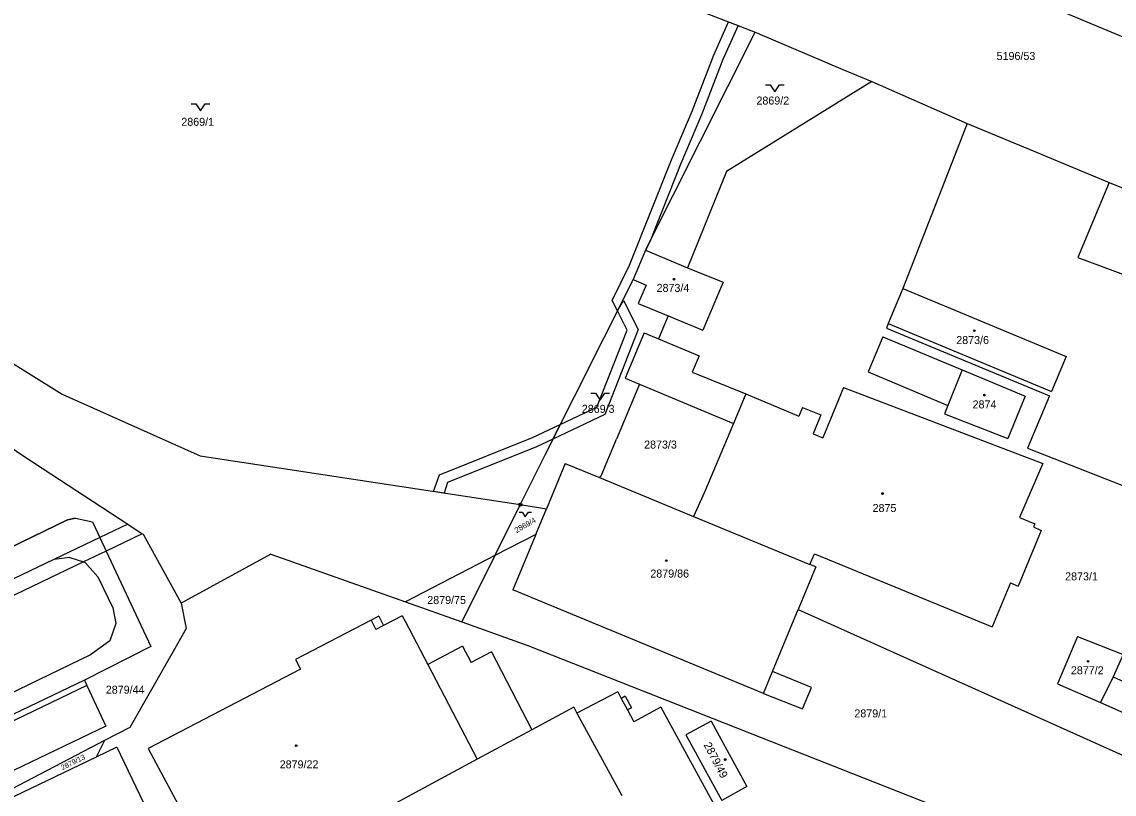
# Model space of a CAD drawing. Extents: x -593183 to -588034, y -1130415 to -1124994.
# Drawn here: x -591573.4 to -591341.4, y -1127867.5 to -1127703.4 of the extents above; entities that cross this region are included whole.
import ezdxf

# ---------------------------------------------------------------- set-up
doc = ezdxf.new("R2010")
doc.units = 0
for name, color, linetype in [('Vrstva 1', 7, 'Continuous'), ('Vrstva 18', 7, 'Continuous'), ('Vrstva 19', 7, 'Continuous'), ('Vrstva 24', 7, 'Continuous'), ('Vrstva 25', 7, 'Continuous'), ('Vrstva 27', 7, 'Continuous'), ('Vrstva 4', 7, 'Continuous')]:
    doc.layers.add(name, color=color, linetype=linetype)

msp = doc.modelspace()

# ---------------------------------------------------------------- linework, layer by layer
at = {"layer": 'Vrstva 1'}
for p, q in [((-591381.93, -1127688.84), (-591274.22, -1127733.92)), ((-591445.6, -1127694.71), (-591417.66, -1127705.61)), ((-591440.93, -1127751.92), (-591417.66, -1127705.61)), ((-591417.66, -1127705.61), (-591399.06, -1127713.51)), ((-591399.06, -1127713.51), (-591392.86, -1127716.06)), ((-591392.86, -1127716.06), (-591423.77, -1127735.18)), ((-591392.86, -1127716.06), (-591372.67, -1127724.96)), ((-591372.67, -1127724.96), (-591386.28, -1127760.06)), ((-591372.67, -1127724.96), (-591358.66, -1127730.79)), ((-591358.66, -1127730.79), (-591342.52, -1127737.51)), ((-591423.77, -1127735.18), (-591432.04, -1127755.66)), ((-591342.52, -1127737.51), (-591349.15, -1127753.42)), ((-591342.52, -1127737.51), (-591283.87, -1127761.63)), ((-591440.93, -1127751.92), (-591443.57, -1127758.13)), ((-591440.93, -1127751.92), (-591432.04, -1127755.66)), ((-591349.15, -1127753.42), (-591304.88, -1127770.16)), ((-591608.56, -1127755.32), (-591564.77, -1127782.51)), ((-591432.04, -1127755.66), (-591424.48, -1127758.69)), ((-591443.57, -1127758.13), (-591462.3, -1127795.41)), ((-591443.57, -1127758.13), (-591440.81, -1127759.3)), ((-591440.81, -1127759.3), (-591442.47, -1127763.21)), ((-591424.48, -1127758.69), (-591428.8, -1127768.89)), ((-591386.28, -1127760.06), (-591389.43, -1127767.44)), ((-591386.28, -1127760.06), (-591351.65, -1127774.5)), ((-591442.47, -1127763.21), (-591436.16, -1127765.83)), ((-591436.16, -1127765.83), (-591436.91, -1127767.68)), ((-591436.16, -1127765.83), (-591428.8, -1127768.89)), ((-591441.25, -1127769.45), (-591445.29, -1127779.1)), ((-591441.25, -1127769.45), (-591438.18, -1127770.72)), ((-591436.91, -1127767.68), (-591438.18, -1127770.72)), ((-591389.43, -1127767.44), (-591389.79, -1127768.47)), ((-591389.79, -1127768.47), (-591355.18, -1127782.85)), ((-591389.43, -1127767.44), (-591354.77, -1127781.9)), ((-591438.18, -1127770.72), (-591429.52, -1127774.31)), ((-591390.56, -1127770.34), (-591393.67, -1127777.73)), ((-591390.56, -1127770.34), (-591373.73, -1127777.31)), ((-591429.52, -1127774.31), (-591431.04, -1127777.78)), ((-591351.65, -1127774.5), (-591354.77, -1127781.9)), ((-591431.04, -1127777.78), (-591419.61, -1127782.44)), ((-591393.67, -1127777.73), (-591376.73, -1127784.89)), ((-591373.73, -1127777.31), (-591360.33, -1127782.9)), ((-591442.23, -1127780.38), (-591447.12, -1127792.03)), ((-591445.29, -1127779.1), (-591442.23, -1127780.38)), ((-591442.23, -1127780.38), (-591422.23, -1127788.72)), ((-591398.93, -1127781.07), (-591403.33, -1127791.76)), ((-591398.93, -1127781.07), (-591356.62, -1127797.21)), ((-591564.77, -1127782.51), (-591535.5, -1127795.61)), ((-591419.61, -1127782.44), (-591408.38, -1127787.18)), ((-591360.33, -1127782.9), (-591363.99, -1127791.91)), ((-591355.18, -1127782.85), (-591359.82, -1127793.94)), ((-591407.64, -1127785.29), (-591408.38, -1127787.18)), ((-591407.64, -1127785.29), (-591403.7, -1127786.9)), ((-591376.73, -1127784.89), (-591377.49, -1127786.69)), ((-591403.7, -1127786.9), (-591405.36, -1127790.93)), ((-591377.49, -1127786.69), (-591363.99, -1127791.91)), ((-591422.23, -1127788.72), (-591428.39, -1127803.33)), ((-591450.35, -1127799.82), (-591447.12, -1127792.03)), ((-591405.36, -1127790.93), (-591403.33, -1127791.76)), ((-591576.44, -1127793.22), (-591572.73, -1127795.78)), ((-591359.82, -1127793.94), (-591324.46, -1127807.86)), ((-591572.73, -1127795.78), (-591550.87, -1127810.1)), ((-591535.5, -1127795.61), (-591467.52, -1127805.94)), ((-591462.3, -1127795.41), (-591467.52, -1127805.94)), ((-591458.01, -1127797.18), (-591461.99, -1127806.81)), ((-591458.01, -1127797.18), (-591450.74, -1127800.19)), ((-591356.62, -1127797.21), (-591361.55, -1127808.65)), ((-591450.74, -1127800.19), (-591450.35, -1127799.82)), ((-591450.74, -1127800.19), (-591430.73, -1127808.46)), ((-591428.39, -1127803.33), (-591430.73, -1127808.46)), ((-591467.52, -1127805.94), (-591472.9, -1127816.77)), ((-591467.52, -1127805.94), (-591461.99, -1127806.81)), ((-591561.98, -1127808.85), (-591563.64, -1127809.21)), ((-591561.98, -1127808.85), (-591558.33, -1127809.63)), ((-591464.25, -1127812.27), (-591461.99, -1127806.81)), ((-591430.73, -1127808.46), (-591406.04, -1127818.66)), ((-591361.55, -1127808.65), (-591358.27, -1127810.02)), ((-591563.64, -1127809.21), (-591603.45, -1127828.42)), ((-591558.33, -1127809.63), (-591556.78, -1127812.93)), ((-591550.87, -1127810.1), (-591547.78, -1127812.14)), ((-591356.92, -1127811.41), (-591361.81, -1127823.26)), ((-591358.27, -1127810.02), (-591358.56, -1127810.64)), ((-591358.56, -1127810.64), (-591356.92, -1127811.41)), ((-591556.78, -1127812.93), (-591555.44, -1127815.8)), ((-591547.78, -1127812.14), (-591555.44, -1127815.8)), ((-591547.78, -1127812.14), (-591547.61, -1127812.25)), ((-591547.61, -1127812.25), (-591539.54, -1127826.85)), ((-591464.25, -1127812.27), (-591472.9, -1127816.77)), ((-591464.25, -1127812.27), (-591469.12, -1127824.04)), ((-591555.44, -1127815.8), (-591560.27, -1127818.11)), ((-591555.44, -1127815.8), (-591545.94, -1127836.09)), ((-591560.27, -1127818.11), (-591633.57, -1127853.14)), ((-591566.54, -1127817.6), (-591629.52, -1127847.72)), ((-591563.18, -1127817.15), (-591566.54, -1127817.6)), ((-591563.18, -1127817.15), (-591560.27, -1127818.11)), ((-591560.27, -1127818.11), (-591559.9, -1127818.23)), ((-591559.9, -1127818.23), (-591557.19, -1127821.27)), ((-591520.47, -1127816.49), (-591539.54, -1127826.85)), ((-591520.47, -1127816.49), (-591491.87, -1127826.63)), ((-591472.9, -1127816.77), (-591491.87, -1127826.63)), ((-591472.9, -1127816.77), (-591479.91, -1127830.88)), ((-591406.04, -1127818.66), (-591405.06, -1127816.37)), ((-591405.06, -1127816.37), (-591367.33, -1127831.88)), ((-591404.79, -1127819.18), (-591408.54, -1127828.26)), ((-591404.79, -1127819.18), (-591406.04, -1127818.66)), ((-591557.19, -1127821.27), (-591554.06, -1127827.84)), ((-591363.48, -1127822.55), (-591367.33, -1127831.88)), ((-591363.48, -1127822.55), (-591361.81, -1127823.26)), ((-591415.91, -1127846.05), (-591469.12, -1127824.04)), ((-591539.54, -1127826.85), (-591538.45, -1127832.24)), ((-591491.87, -1127826.63), (-591479.91, -1127830.88)), ((-591554.06, -1127827.84), (-591553.41, -1127831.21)), ((-591497.57, -1127829.65), (-591499.17, -1127830.49)), ((-591497.57, -1127829.65), (-591496.55, -1127831.61)), ((-591492.58, -1127829.54), (-591496.55, -1127831.61)), ((-591492.58, -1127829.54), (-591491.97, -1127830.7)), ((-591413.97, -1127841.39), (-591408.54, -1127828.26)), ((-591408.54, -1127828.26), (-591310.49, -1127872.3)), ((-591553.41, -1127831.21), (-591554.7, -1127834.91)), ((-591538.45, -1127832.24), (-591541.54, -1127837.63)), ((-591499.17, -1127830.49), (-591515.26, -1127838.86)), ((-591491.97, -1127830.7), (-591487.19, -1127839.88)), ((-591479.91, -1127830.88), (-591465.9, -1127835.84)), ((-591349.26, -1127833.96), (-591353.44, -1127843.99)), ((-591349.26, -1127833.96), (-591339.51, -1127837.8)), ((-591545.94, -1127836.09), (-591560.06, -1127843.26)), ((-591554.7, -1127834.91), (-591558.8, -1127837.89)), ((-591479.77, -1127836.02), (-591487.19, -1127839.88)), ((-591479.77, -1127836.02), (-591477.96, -1127839.49)), ((-591465.9, -1127835.84), (-591371.05, -1127873.25)), ((-591558.8, -1127837.89), (-591619.47, -1127867.17)), ((-591541.54, -1127837.63), (-591550.45, -1127853.28)), ((-591515.26, -1127838.86), (-591514.18, -1127840.93)), ((-591473.64, -1127837.24), (-591477.96, -1127839.49)), ((-591473.64, -1127837.24), (-591465.09, -1127853.8)), ((-591339.51, -1127837.8), (-591341.63, -1127842.53)), ((-591514.18, -1127840.93), (-591546.53, -1127857.78)), ((-591405.7, -1127844.77), (-591413.97, -1127841.39)), ((-591560.06, -1127843.26), (-591628.81, -1127876.06)), ((-591560.06, -1127843.26), (-591559.54, -1127844.4)), ((-591341.63, -1127842.53), (-591344.35, -1127847.99)), ((-591341.63, -1127842.53), (-591330.3, -1127847.71)), ((-591559.54, -1127844.4), (-591555.55, -1127853)), ((-591446.85, -1127845.7), (-591455.52, -1127850.24)), ((-591446.85, -1127845.7), (-591446.09, -1127847.11)), ((-591415.91, -1127846.05), (-591407.64, -1127849.33)), ((-591407.64, -1127849.33), (-591405.7, -1127844.77)), ((-591353.44, -1127843.99), (-591344.35, -1127847.99)), ((-591445.26, -1127846.66), (-591446.09, -1127847.11)), ((-591445.26, -1127846.66), (-591443.94, -1127849.11)), ((-591344.35, -1127847.99), (-591324.58, -1127856.69)), ((-591456.18, -1127849), (-591465.09, -1127853.8)), ((-591456.18, -1127849), (-591455.52, -1127850.24)), ((-591443.94, -1127849.11), (-591444.77, -1127849.56)), ((-591444.77, -1127849.56), (-591443.41, -1127852.08)), ((-591437.67, -1127848.98), (-591443.41, -1127852.08)), ((-591437.67, -1127848.98), (-591419.96, -1127881.46)), ((-591555.55, -1127853), (-591624.78, -1127886.26)), ((-591427, -1127851.93), (-591432.36, -1127854.85)), ((-591427, -1127851.93), (-591419.42, -1127865.85)), ((-591550.45, -1127853.28), (-591555.82, -1127856.02)), ((-591465.09, -1127853.8), (-591476.69, -1127860.04)), ((-591432.36, -1127854.85), (-591424.77, -1127868.77)), ((-591555.82, -1127856.02), (-591619.79, -1127889.68)), ((-591555.82, -1127856.02), (-591557.59, -1127859.59)), ((-591553.18, -1127857.48), (-591557.59, -1127859.59)), ((-591553.18, -1127857.48), (-591543.64, -1127877.43)), ((-591546.53, -1127857.78), (-591545.96, -1127858.84)), ((-591557.59, -1127859.59), (-591602.66, -1127881.15)), ((-591545.96, -1127858.84), (-591529.89, -1127888.68)), ((-591476.69, -1127860.04), (-591529.89, -1127888.68)), ((-591419.42, -1127865.85), (-591424.77, -1127868.77))]:
    msp.add_line(p, q, dxfattribs=at)
at = {"layer": 'Vrstva 24'}
for radius in [0.335, 0.0219]:
    msp.add_circle((-591467.52, -1127805.94), radius, dxfattribs=at)
at = {"layer": 'Vrstva 25'}
for points in [[(-591415.5, -1127716.76), (-591414.5, -1127716.76), (-591413.5, -1127718.26), (-591412.5, -1127716.76), (-591411.5, -1127716.76)], [(-591537.42, -1127720.79), (-591536.42, -1127720.79), (-591535.42, -1127722.29), (-591534.42, -1127720.79), (-591533.42, -1127720.79)], [(-591452.57, -1127782.25), (-591451.57, -1127782.25), (-591450.57, -1127783.75), (-591449.57, -1127782.25), (-591448.57, -1127782.25)], [(-591467.8, -1127807.54), (-591467.13, -1127807.54), (-591466.46, -1127808.54), (-591465.79, -1127807.54), (-591465.12, -1127807.54)]]:
    msp.add_lwpolyline(points, dxfattribs=at)
for centre, radius in [((-591434.9, -1127758.06), 0.175), ((-591434.9, -1127758.06), 0.15), ((-591371.14, -1127769.01), 0.175), ((-591371.14, -1127769.01), 0.15), ((-591368.99, -1127782.69), 0.175), ((-591368.99, -1127782.69), 0.15), ((-591390.61, -1127803.6), 0.175), ((-591390.61, -1127803.6), 0.15), ((-591436.53, -1127817.84), 0.175), ((-591436.53, -1127817.84), 0.15), ((-591346.99, -1127839.25), 0.175), ((-591346.99, -1127839.25), 0.15), ((-591515.11, -1127857.15), 0.175), ((-591515.11, -1127857.15), 0.15), ((-591424.02, -1127860.1), 0.175), ((-591424.02, -1127860.1), 0.15)]:
    msp.add_circle(centre, radius, dxfattribs=at)
at = {"layer": 'Vrstva 27'}
for p, q in [((-591426.52, -1127710.6), (-591423.32, -1127703.4)), ((-591421.3, -1127704.19), (-591424.52, -1127711.42)), ((-591423.32, -1127703.4), (-591421.3, -1127704.19)), ((-591431.04, -1127722.36), (-591426.52, -1127710.6)), ((-591424.52, -1127711.42), (-591429.04, -1127723.18)), ((-591435.45, -1127732.68), (-591431.04, -1127722.36)), ((-591429.04, -1127723.18), (-591433.45, -1127733.5)), ((-591444.32, -1127755.09), (-591435.45, -1127732.68)), ((-591433.45, -1127733.5), (-591440.04, -1127750.14)), ((-591440.04, -1127750.14), (-591440.93, -1127751.92)), ((-591440.93, -1127751.92), (-591443.57, -1127758.13)), ((-591447.99, -1127762.58), (-591444.32, -1127755.09)), ((-591443.57, -1127758.13), (-591446.91, -1127764.77)), ((-591446.91, -1127764.77), (-591447.99, -1127762.58)), ((-591446.91, -1127764.77), (-591445.59, -1127762.58)), ((-591445.59, -1127762.58), (-591442.51, -1127768.76)), ((-591444.87, -1127768.86), (-591446.91, -1127764.77)), ((-591451.27, -1127785.25), (-591444.87, -1127768.86)), ((-591442.51, -1127768.76), (-591449.57, -1127786.83)), ((-591459.03, -1127788.9), (-591451.27, -1127785.25)), ((-591449.57, -1127786.83), (-591460.6, -1127792.03)), ((-591464.96, -1127791.7), (-591459.03, -1127788.9)), ((-591459.03, -1127788.9), (-591460.6, -1127792.03)), ((-591460.6, -1127792.03), (-591459.03, -1127788.9)), ((-591484.67, -1127799.62), (-591464.96, -1127791.7)), ((-591460.6, -1127792.03), (-591464.1, -1127793.68)), ((-591464.1, -1127793.68), (-591482.95, -1127801.26)), ((-591485.93, -1127803.14), (-591484.67, -1127799.62)), ((-591482.95, -1127801.26), (-591483.72, -1127803.48)), ((-591483.72, -1127803.48), (-591485.93, -1127803.14)), ((-591563.64, -1127809.21), (-591561.98, -1127808.85)), ((-591561.98, -1127808.85), (-591558.33, -1127809.63)), ((-591588.15, -1127821.04), (-591563.64, -1127809.21)), ((-591558.33, -1127809.63), (-591556.78, -1127812.93)), ((-591556.78, -1127812.93), (-591566.54, -1127817.6)), ((-591566.54, -1127817.6), (-591629.52, -1127847.72))]:
    msp.add_line(p, q, dxfattribs=at)
at = {"layer": 'Vrstva 4'}
for p, q in [((-591373.73, -1127777.31), (-591376.73, -1127784.89)), ((-591419.61, -1127782.44), (-591422.23, -1127788.72)), ((-591550.87, -1127810.1), (-591556.78, -1127812.93)), ((-591556.78, -1127812.93), (-591566.54, -1127817.6)), ((-591499.17, -1127830.49), (-591498.18, -1127832.46)), ((-591496.55, -1127831.61), (-591498.18, -1127832.46)), ((-591487.19, -1127839.88), (-591476.69, -1127860.04)), ((-591415.91, -1127846.05), (-591413.97, -1127841.39)), ((-591559.54, -1127844.4), (-591628.93, -1127877.68)), ((-591446.09, -1127847.11), (-591444.77, -1127849.56)), ((-591455.52, -1127850.24), (-591445.95, -1127867.74))]:
    msp.add_line(p, q, dxfattribs=at)

# ---------------------------------------------------------------- texts
at = {"layer": 'Vrstva 18'}
for s, p in [('5196/53', (-591366.4, -1127711.49)), ('2869/2', (-591417.39, -1127720.96)), ('2869/1', (-591539.5, -1127725.48)), ('2869/3', (-591454.47, -1127786.45)), ('2873/3', (-591441.24, -1127794.04)), ('2873/1', (-591351.85, -1127822.04)), ('2879/75', (-591487.28, -1127827.06)), ('2879/44', (-591555.53, -1127846.11)), ('2879/1', (-591396.6, -1127851.15))]:
    msp.add_text(s, height=1.7, dxfattribs=at).set_placement(p)
for s, height, rotation, p in [('2869/4', 1.19, 29.6644, (-591468.31, -1127812.02)), ('2879/13', 1.1, 26.3331, (-591564.71, -1127862.38))]:
    msp.add_text(s, height=height, rotation=rotation, dxfattribs=at).set_placement(p)
at = {"layer": 'Vrstva 19'}
for s, p in [('2873/4', (-591438.59, -1127760.76)), ('2873/6', (-591374.97, -1127771.84)), ('2874', (-591371.5, -1127785.51)), ('2875', (-591392.73, -1127807.51)), ('2879/86', (-591439.92, -1127821.44)), ('2877/2', (-591350.63, -1127841.99)), ('2879/22', (-591518.61, -1127861.97))]:
    msp.add_text(s, height=1.7, dxfattribs=at).set_placement(p)
msp.add_text('2879/49', height=1.7, rotation=297.3499, dxfattribs=at).set_placement((-591428.65, -1127856.96))

doc.saveas('drawing.dxf')
